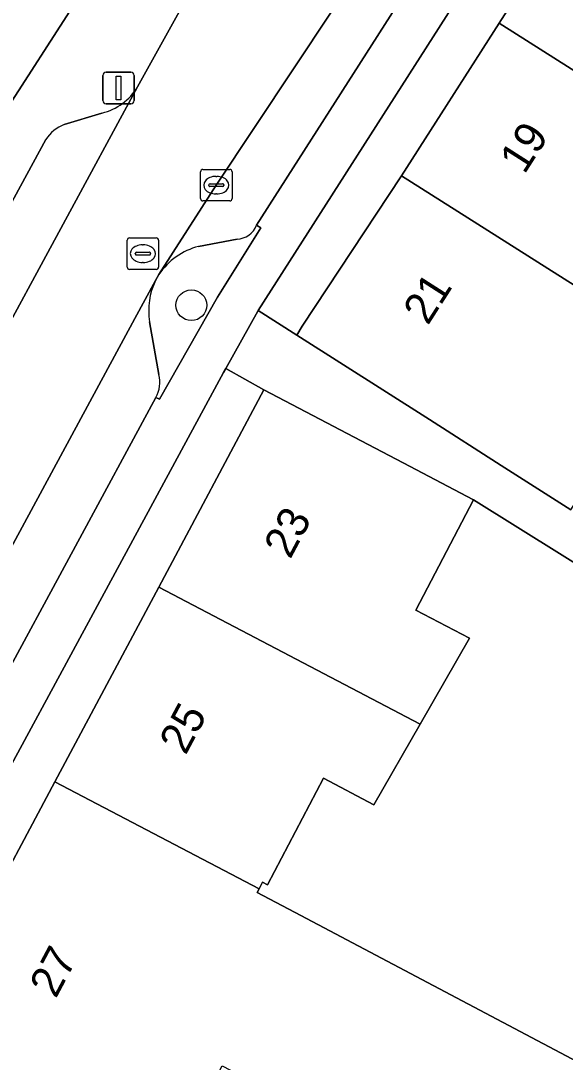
# Model space of a CAD drawing. Extents: x 160102 to 160934, y 382045 to 382923.
# Drawn here: x 160413.71 to 160431.01, y 382187.9 to 382221.02 of the extents above; entities that cross this region are included whole.
import ezdxf

# ---------------------------------------------------------------- set-up
doc = ezdxf.new("R2010")
doc.units = 0
for name, color, linetype in [('IMGEO_Boom', 7, 'Continuous'), ('IMGEO_Erf', 7, 'Continuous'), ('IMGEO_Kolk', 7, 'Continuous'), ('IMGEO_Lichtmast', 7, 'Continuous'), ('IMGEO_Pand', 7, 'Continuous'), ('IMGEO_Pand_nummerreeks', 7, 'Continuous'), ('IMGEO_Parkeervlak_open', 7, 'Continuous'), ('IMGEO_Rijbaan_lokaal_open', 7, 'Continuous'), ('IMGEO_Rioolput', 7, 'Continuous'), ('IMGEO_Verkeerseiland_open', 7, 'Continuous'), ('IMGEO_Voetpad_open', 7, 'Continuous')]:
    doc.layers.add(name, color=color, linetype=linetype)

msp = doc.modelspace()

# ---------------------------------------------------------------- linework, layer by layer
at = {"layer": 'IMGEO_Boom'}
msp.add_circle((160419.129, 382211.972), 0.489, dxfattribs=at)
at = {"layer": 'IMGEO_Erf'}
for points in [[(160438.148, 382235.408), (160441.334, 382240.397), (160444.39, 382245.181), (160447.468, 382250), (160447.522, 382250.085), (160450.518, 382254.775), (160453.656, 382259.688), (160456.593, 382264.286), (160456.504, 382264.389), (160456.68, 382264.653), (160455.515, 382265.414), (160445.664, 382250), (160421.255, 382211.804), (160422.477, 382211.023), (160422.651, 382211.303), (160425.806, 382216.085), (160428.908, 382220.942), (160431.99, 382225.767), (160435.083, 382230.609)], [(160418.09, 382203.007), (160421.434, 382209.278), (160420.22, 382209.956), (160420.153, 382209.835), (160408.471, 382188.258), (160409.837, 382187.53), (160414.79, 382196.819)]]:
    msp.add_lwpolyline(points, close=True, dxfattribs=at)
msp.add_lwpolyline([(160435.138, 382187.258), (160436.329, 382189.226), (160437.598, 382191.324), (160441.794, 382187.739), (160443.937, 382189.855), (160438.281, 382194.603), (160440.486, 382198.033), (160439.287, 382198.801), (160428.096, 382205.789), (160426.258, 382202.279), (160427.973, 382201.381), (160426.404, 382198.652), (160424.932, 382196.091), (160423.326, 382196.932), (160421.55, 382193.541), (160421.394, 382193.622), (160421.287, 382193.417), (160421.223, 382193.294), (160422.612, 382192.566), (160433.243, 382186.941)], dxfattribs=at)
at = {"layer": 'IMGEO_Kolk'}
for p, q in [((160419.421, 382215.364), (160419.421, 382216.216)), ((160419.496, 382216.29), (160420.348, 382216.29)), ((160420.422, 382216.216), (160420.422, 382215.364)), ((160419.723, 382215.833), (160420.121, 382215.833)), ((160419.909, 382216.07), (160419.934, 382216.07)), ((160419.68, 382215.784), (160419.68, 382215.796)), ((160420.118, 382215.747), (160419.72, 382215.747)), ((160419.932, 382215.51), (160419.907, 382215.51)), ((160420.164, 382215.796), (160420.164, 382215.784)), ((160420.348, 382215.29), (160419.496, 382215.29))]:
    msp.add_line(p, q, dxfattribs=at)
for points in [[(160419.421, 382215.364), (160419.421, 382216.216)], [(160419.496, 382216.29), (160420.348, 382216.29)], [(160420.422, 382216.216), (160420.422, 382215.364)], [(160420.348, 382215.29), (160419.496, 382215.29)]]:
    msp.add_lwpolyline(points, dxfattribs=at)
for centre, radius, start, end in [((160419.498, 382216.214), 0.0765, 91.552, 178.448), ((160419.498, 382216.214), 0.0765, 91.552, 178.448), ((160420.346, 382216.214), 0.0765, 1.552, 88.448), ((160420.346, 382216.214), 0.0765, 1.552, 88.448), ((160419.72, 382215.793), 0.0403, 85.8775, 175.7526), ((160420.125, 382215.795), 0.0386, 1.7309, 96.639), ((160419.717, 382215.783), 0.0366, 178.938, 274.7102), ((160420.121, 382215.79), 0.043, 264.8664, 352.4533), ((160419.498, 382215.366), 0.0765, 181.552, 268.448), ((160419.498, 382215.366), 0.0765, 181.552, 268.448), ((160420.346, 382215.366), 0.0765, 271.552, 358.448), ((160420.346, 382215.366), 0.0765, 271.552, 358.448)]:
    msp.add_arc(centre, radius, start, end, dxfattribs=at)
for centre, major_axis, ratio, start_param, end_param in [((160419.908, 382215.79), (-0.387, 0.002), 0.722429, 4.712389, 7.853982), ((160419.933, 382215.79), (-0.39, 0.002), 0.717154, 1.570796, 4.712389)]:
    msp.add_ellipse(centre, major_axis=major_axis, ratio=ratio, start_param=start_param, end_param=end_param, dxfattribs=at)
at = {"layer": 'IMGEO_Lichtmast'}
for p, q in [((160416.318, 382218.48), (160416.318, 382219.28)), ((160416.318, 382219.28), (160416.318, 382218.48)), ((160416.418, 382219.38), (160417.208, 382219.38)), ((160417.208, 382219.38), (160416.418, 382219.38)), ((160417.308, 382219.28), (160417.308, 382218.48)), ((160417.308, 382218.48), (160417.308, 382219.28)), ((160417.208, 382218.38), (160416.418, 382218.38)), ((160416.418, 382218.38), (160417.208, 382218.38))]:
    msp.add_line(p, q, dxfattribs=at)
msp.add_lwpolyline([(160416.738, 382219.255), (160416.888, 382219.255), (160416.888, 382218.505), (160416.738, 382218.505), (160416.738, 382219.255)], dxfattribs=at)
for centre, start, end in [((160416.418, 382219.28), 90, 180), ((160416.418, 382219.28), 90, 180), ((160417.208, 382219.28), 0, 90), ((160417.208, 382219.28), 360, 90), ((160416.418, 382218.48), 180, 270), ((160416.418, 382218.48), 180, 270), ((160417.208, 382218.48), 270, 0), ((160417.208, 382218.48), 270, 0)]:
    msp.add_arc(centre, 0.1, start, end, dxfattribs=at)
at = {"layer": 'IMGEO_Pand'}
for points in [[(160415.883, 382222.282), (160409.946, 382226.127), (160406.991, 382221.564), (160406.76, 382221.208), (160412.697, 382217.363)], [(160431.99, 382225.767), (160428.908, 382220.942), (160435.347, 382216.865), (160438.425, 382221.693)], [(160428.908, 382220.942), (160425.806, 382216.085), (160432.249, 382212.005), (160435.347, 382216.865)], [(160425.806, 382216.085), (160422.651, 382211.303), (160422.477, 382211.023), (160426.692, 382208.334), (160428.979, 382206.874), (160431.19, 382205.463), (160434.463, 382210.592), (160432.249, 382212.005)], [(160418.09, 382203.007), (160426.404, 382198.652), (160427.973, 382201.381), (160426.258, 382202.279), (160428.096, 382205.789), (160425.864, 382206.958), (160421.434, 382209.278)], [(160421.287, 382193.417), (160421.394, 382193.622), (160421.55, 382193.541), (160423.326, 382196.932), (160424.932, 382196.091), (160426.404, 382198.652), (160418.09, 382203.007), (160414.79, 382196.819)], [(160421.287, 382193.417), (160414.79, 382196.819), (160409.837, 382187.53), (160417.793, 382183.364), (160420.108, 382187.785), (160426.894, 382184.256), (160426.636, 382183.761), (160427.142, 382183.499), (160426.214, 382181.714), (160425.557, 382182.056), (160422.791, 382176.738), (160426.252, 382174.79), (160426.462, 382175.164), (160429.17, 382179.97), (160431.71, 382184.61), (160433.243, 382186.941), (160422.612, 382192.566), (160421.223, 382193.294)]]:
    msp.add_lwpolyline(points, close=True, dxfattribs=at)
at = {"layer": 'IMGEO_Parkeervlak_open'}
for points in [[(160428.504, 382228.728), (160419.921, 382215.791), (160418.097, 382212.953)], [(160421.199, 382214.516), (160429.53, 382227.552), (160428.651, 382228.088)], [(160410.459, 382205.975), (160412.676, 382210.188), (160417.42, 382218.914)], [(160416.286, 382218.083), (160415.089, 382217.715)], [(160414.501, 382217.242), (160410.206, 382209.331)], [(160419.357, 382213.843), (160420.58, 382214.076)], [(160417.989, 382212.757), (160417.329, 382211.549), (160411.454, 382200.674), (160408.318, 382194.865), (160407.497, 382193.317)], [(160418.091, 382209.767), (160417.803, 382211.449)], [(160410.329, 382194.861), (160417.997, 382209.04)]]:
    msp.add_lwpolyline(points, dxfattribs=at)
for centre, radius, start, end in [((160415.856, 382219.859), 1.827, 283.6109, 328.8574), ((160415.557, 382216.532), 1.272, 111.5622, 146.0658), ((160420.552, 382214.77), 0.695, 272.2798, 338.5324), ((160419.919, 382211.71), 2.206, 104.7653, 145.7056), ((160419.943, 382211.812), 2.171, 154.1895, 189.6239), ((160417.212, 382209.511), 0.915, 329.0268, 16.2385)]:
    msp.add_arc(centre, radius, start, end, dxfattribs=at)
at = {"layer": 'IMGEO_Rijbaan_lokaal_open'}
msp.add_lwpolyline([(160435.617, 382246.74), (160430.195, 382239.286), (160428.862, 382237.478), (160420.631, 382224.771), (160420.174, 382223.892), (160417.42, 382218.914), (160412.676, 382210.188), (160410.459, 382205.975), (160410.382, 382205.828), (160408.529, 382202.431), (160405.31, 382196.514), (160408.318, 382194.865), (160411.454, 382200.674), (160417.329, 382211.549), (160417.989, 382212.757), (160418.097, 382212.953), (160419.921, 382215.791), (160428.504, 382228.728), (160430.325, 382232.106), (160441.342, 382249.327)], dxfattribs=at)
at = {"layer": 'IMGEO_Rioolput'}
for p, q in [((160417.087, 382213.186), (160417.087, 382214.038)), ((160417.162, 382214.112), (160418.014, 382214.112)), ((160417.575, 382213.892), (160417.6, 382213.892)), ((160418.088, 382214.038), (160418.088, 382213.186)), ((160417.346, 382213.606), (160417.346, 382213.618)), ((160417.784, 382213.569), (160417.386, 382213.569)), ((160417.389, 382213.655), (160417.787, 382213.655)), ((160417.83, 382213.618), (160417.83, 382213.606)), ((160417.598, 382213.332), (160417.573, 382213.332)), ((160418.014, 382213.112), (160417.162, 382213.112))]:
    msp.add_line(p, q, dxfattribs=at)
for points in [[(160417.087, 382213.186), (160417.087, 382214.038)], [(160417.162, 382214.112), (160418.014, 382214.112)], [(160418.088, 382214.038), (160418.088, 382213.186)], [(160418.014, 382213.112), (160417.162, 382213.112)]]:
    msp.add_lwpolyline(points, dxfattribs=at)
for centre, radius, start, end in [((160417.164, 382214.036), 0.0765, 91.552, 178.448), ((160417.164, 382214.036), 0.0765, 91.552, 178.448), ((160418.012, 382214.036), 0.0765, 1.552, 88.448), ((160418.012, 382214.036), 0.0765, 1.552, 88.448), ((160417.386, 382213.615), 0.0403, 85.8775, 175.7526), ((160417.383, 382213.605), 0.0366, 178.938, 274.7102), ((160417.787, 382213.612), 0.043, 264.8664, 352.4533), ((160417.791, 382213.617), 0.0386, 1.7309, 96.639), ((160417.164, 382213.188), 0.0765, 181.552, 268.448), ((160417.164, 382213.188), 0.0765, 181.552, 268.448), ((160418.012, 382213.188), 0.0765, 271.552, 358.448), ((160418.012, 382213.188), 0.0765, 271.552, 358.448)]:
    msp.add_arc(centre, radius, start, end, dxfattribs=at)
for centre, major_axis, ratio, start_param, end_param in [((160417.574, 382213.612), (-0.387, 0.002), 0.722429, 4.712389, 7.853982), ((160417.599, 382213.612), (-0.39, 0.002), 0.717154, 1.570796, 4.712389)]:
    msp.add_ellipse(centre, major_axis=major_axis, ratio=ratio, start_param=start_param, end_param=end_param, dxfattribs=at)
at = {"layer": 'IMGEO_Verkeerseiland_open'}
for points in [[(160417.997, 382209.04), (160418.119, 382208.981), (160419.959, 382212.224), (160421.332, 382214.435), (160421.199, 382214.516)], [(160420.58, 382214.076), (160419.357, 382213.843)], [(160418.097, 382212.953), (160417.989, 382212.757)], [(160417.803, 382211.449), (160418.091, 382209.767)]]:
    msp.add_lwpolyline(points, dxfattribs=at)
for centre, radius, start, end in [((160420.552, 382214.77), 0.695, 272.2798, 338.5324), ((160419.919, 382211.71), 2.206, 104.7653, 145.7056), ((160419.943, 382211.812), 2.171, 154.1895, 189.6239), ((160417.212, 382209.511), 0.915, 329.0268, 16.2385)]:
    msp.add_arc(centre, radius, start, end, dxfattribs=at)
at = {"layer": 'IMGEO_Voetpad_open'}
for points in [[(160420.153, 382209.835), (160420.22, 382209.956), (160421.239, 382211.78), (160421.255, 382211.804), (160445.664, 382250), (160455.515, 382265.414), (160457.578, 382268.539), (160459.546, 382271.613), (160462.968, 382276.958), (160461.076, 382278.193), (160459.654, 382279.028)], [(160421.065, 382228.664), (160419.211, 382227.421), (160415.883, 382222.282), (160412.697, 382217.363), (160409.695, 382212.728), (160406.802, 382208.261), (160407.309, 382207.987), (160405.567, 382204.767), (160402.224, 382198.132), (160397.803, 382189.957), (160397.584, 382190.075), (160396.659, 382188.529), (160397.422, 382188.108), (160397.212, 382187.721), (160398.682, 382187.178), (160399.516, 382186.965), (160399.928, 382186.778), (160400.78, 382188.182), (160400.966, 382188.518)], [(160428.651, 382228.088), (160429.53, 382227.552), (160421.199, 382214.516), (160421.332, 382214.435), (160419.959, 382212.224), (160418.119, 382208.981), (160417.997, 382209.04), (160410.329, 382194.861)], [(160417.42, 382218.914), (160420.174, 382223.892), (160420.631, 382224.771)], [(160415.089, 382217.715), (160416.286, 382218.083)], [(160410.206, 382209.331), (160414.501, 382217.242)], [(160431.19, 382205.463), (160428.979, 382206.874), (160426.692, 382208.334), (160422.477, 382211.023), (160421.255, 382211.804), (160421.239, 382211.78), (160420.22, 382209.956), (160421.434, 382209.278), (160425.864, 382206.958), (160428.096, 382205.789), (160439.287, 382198.801)], [(160407.497, 382193.317), (160407.37, 382193.078), (160406.025, 382190.617), (160405.352, 382189.331), (160408.471, 382188.258), (160420.153, 382209.835)]]:
    msp.add_lwpolyline(points, dxfattribs=at)
for centre, radius, start, end in [((160415.856, 382219.859), 1.827, 283.6109, 328.8574), ((160415.557, 382216.532), 1.272, 111.5622, 146.0658)]:
    msp.add_arc(centre, radius, start, end, dxfattribs=at)

# ---------------------------------------------------------------- texts
at = {"layer": 'IMGEO_Pand_nummerreeks'}
for s, rotation, p in [('19', 57.4327, (160429.712, 382216.108)), ('21', 57.4327, (160426.645, 382211.307)), ('23', 61.9315, (160422.268, 382203.87)), ('25', 61.9315, (160418.946, 382197.641)), ('27', 61.9315, (160414.82, 382189.902))]:
    msp.add_text(s, height=1, rotation=rotation, dxfattribs=at).set_placement(p)

doc.saveas('drawing.dxf')
